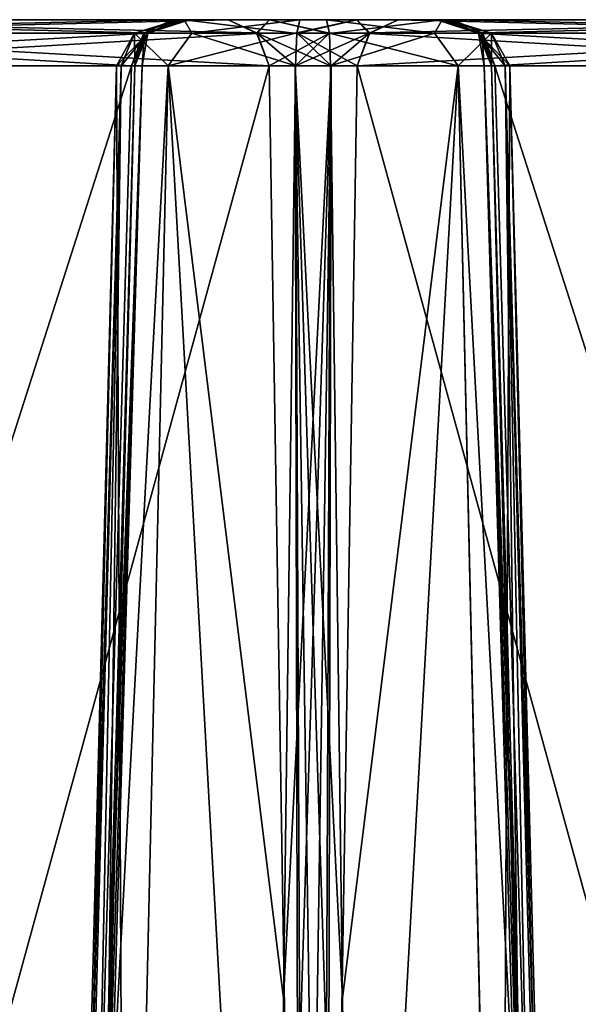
# Model space of a CAD drawing. Header units: inches. Extents: x -9.7 to 9.7, y -2.4 to 4.3.
# Tile 409 of 656: x -5.685 to -5.332, y 0.228 to 0.85. Entities that reach past the tile are written whole.
import ezdxf

# ---------------------------------------------------------------- set-up
doc = ezdxf.new("R2010")
doc.units = ezdxf.units.IN
doc.header["$LTSCALE"] = 101.851852
doc.header["$MEASUREMENT"] = 0
for name, color, linetype in [('4395', 7, 'CONTINUOUS'), ('4396', 7, 'CONTINUOUS'), ('4425', 7, 'CONTINUOUS'), ('4426', 7, 'CONTINUOUS'), ('4427', 7, 'CONTINUOUS'), ('4428', 7, 'CONTINUOUS'), ('4429', 7, 'CONTINUOUS'), ('4430', 7, 'CONTINUOUS'), ('4431', 7, 'CONTINUOUS'), ('4432', 7, 'CONTINUOUS'), ('4433', 7, 'CONTINUOUS'), ('4434', 7, 'CONTINUOUS'), ('4993', 7, 'CONTINUOUS'), ('5017', 7, 'CONTINUOUS'), ('5018', 7, 'CONTINUOUS'), ('5019', 7, 'CONTINUOUS'), ('5020', 7, 'CONTINUOUS'), ('5021', 7, 'CONTINUOUS'), ('5022', 7, 'CONTINUOUS'), ('5023', 7, 'CONTINUOUS'), ('5024', 7, 'CONTINUOUS'), ('5025', 7, 'CONTINUOUS'), ('5026', 7, 'CONTINUOUS'), ('5030', 7, 'CONTINUOUS'), ('5031', 7, 'CONTINUOUS'), ('5032', 7, 'CONTINUOUS'), ('5033', 7, 'CONTINUOUS'), ('5034', 7, 'CONTINUOUS'), ('5035', 7, 'CONTINUOUS'), ('5036', 7, 'CONTINUOUS'), ('5037', 7, 'CONTINUOUS'), ('5038', 7, 'CONTINUOUS'), ('5039', 7, 'CONTINUOUS'), ('5040', 7, 'CONTINUOUS'), ('5041', 7, 'CONTINUOUS'), ('5042', 7, 'CONTINUOUS'), ('5043', 7, 'CONTINUOUS'), ('5044', 7, 'CONTINUOUS'), ('5045', 7, 'CONTINUOUS'), ('5046', 7, 'CONTINUOUS'), ('5047', 7, 'CONTINUOUS')]:
    doc.layers.add(name, color=color, linetype=linetype)

msp = doc.modelspace()

# ---------------------------------------------------------------- linework, layer by layer
at = {"layer": '4395', "linetype": 'CONTINUOUS'}
for points in [[(-5.89284, 0.84118, -2.56238), (-5.91124, 0.85, -2.55176), (-5.53588, 0.8418, -1.94285), (-5.89284, 0.84118, -2.56238)], [(-5.53588, 0.8418, -1.94285), (-5.91124, 0.85, -2.55176), (-5.55374, 0.85, -1.93254), (-5.53588, 0.8418, -1.94285)], [(-5.52776, 0.82079, -1.94753), (-5.89284, 0.84118, -2.56238), (-5.53588, 0.8418, -1.94285), (-5.52776, 0.82079, -1.94753)], [(-5.88527, 0.82079, -2.56675), (-5.89284, 0.84118, -2.56238), (-5.52776, 0.82079, -1.94753), (-5.88527, 0.82079, -2.56675)]]:
    msp.add_3dface(points, dxfattribs=at)
at = {"layer": '4396', "linetype": 'CONTINUOUS'}
for points in [[(-5.85102, -0.355, -2.569), (-5.88527, 0.82079, -2.56675), (-5.50869, -0.355, -1.97607), (-5.85102, -0.355, -2.569)], [(-5.88527, 0.82079, -2.56675), (-5.52776, 0.82079, -1.94753), (-5.50869, -0.355, -1.97607), (-5.88527, 0.82079, -2.56675)]]:
    msp.add_3dface(points, dxfattribs=at)
at = {"layer": '4425', "linetype": 'CONTINUOUS'}
for points in [[(-5.39339, 0.8418, 1.69799), (-5.05374, 0.85, 1.06846), (-5.41124, 0.85, 1.68768), (-5.39339, 0.8418, 1.69799)], [(-5.03533, 0.84118, 1.07909), (-5.05374, 0.85, 1.06846), (-5.39339, 0.8418, 1.69799), (-5.03533, 0.84118, 1.07909)], [(-5.38527, 0.82079, 1.70268), (-5.03533, 0.84118, 1.07909), (-5.39339, 0.8418, 1.69799), (-5.38527, 0.82079, 1.70268)], [(-5.02776, 0.82079, 1.08346), (-5.03533, 0.84118, 1.07909), (-5.38527, 0.82079, 1.70268), (-5.02776, 0.82079, 1.08346)]]:
    msp.add_3dface(points, dxfattribs=at)
at = {"layer": '4426', "linetype": 'CONTINUOUS'}
for points in [[(-5.35102, -0.355, 1.70493), (-5.02776, 0.82079, 1.08346), (-5.38527, 0.82079, 1.70268), (-5.35102, -0.355, 1.70493)], [(-5.35102, -0.355, 1.70493), (-5.00869, -0.355, 1.112), (-5.02776, 0.82079, 1.08346), (-5.35102, -0.355, 1.70493)]]:
    msp.add_3dface(points, dxfattribs=at)
at = {"layer": '4427', "linetype": 'CONTINUOUS'}
for points in [[(-5.35753, -0.3552, 1.72568), (-5.35102, -0.355, 1.70493), (-5.39192, 0.82088, 1.72544), (-5.35753, -0.3552, 1.72568)], [(-5.35102, -0.355, 1.70493), (-5.38527, 0.82079, 1.70268), (-5.39192, 0.82088, 1.72544), (-5.35102, -0.355, 1.70493)], [(-5.38732, 0.82079, 1.7487), (-5.35753, -0.3552, 1.72568), (-5.39192, 0.82088, 1.72544), (-5.38732, 0.82079, 1.7487)], [(-5.35753, -0.3552, 1.72568), (-5.38732, 0.82079, 1.7487), (-5.37085, 0.2322, 1.74793), (-5.35753, -0.3552, 1.72568)], [(-5.35461, -0.355, 1.74724), (-5.35753, -0.3552, 1.72568), (-5.37085, 0.2322, 1.74793), (-5.35461, -0.355, 1.74724)]]:
    msp.add_3dface(points, dxfattribs=at)
at = {"layer": '4428', "linetype": 'CONTINUOUS'}
for points in [[(-5.39339, 0.8418, 1.69799), (-5.41124, 0.85, 1.68768), (-5.42186, 0.85, 1.7241), (-5.39339, 0.8418, 1.69799)], [(-5.39525, 0.84118, 1.75238), (-5.39339, 0.8418, 1.69799), (-5.42186, 0.85, 1.7241), (-5.39525, 0.84118, 1.75238)], [(-5.41453, 0.85, 1.76132), (-5.39525, 0.84118, 1.75238), (-5.42186, 0.85, 1.7241), (-5.41453, 0.85, 1.76132)], [(-5.38732, 0.82079, 1.7487), (-5.39339, 0.8418, 1.69799), (-5.39525, 0.84118, 1.75238), (-5.38732, 0.82079, 1.7487)], [(-5.38527, 0.82079, 1.70268), (-5.39339, 0.8418, 1.69799), (-5.39192, 0.82088, 1.72544), (-5.38527, 0.82079, 1.70268)], [(-5.39339, 0.8418, 1.69799), (-5.38732, 0.82079, 1.7487), (-5.39192, 0.82088, 1.72544), (-5.39339, 0.8418, 1.69799)]]:
    msp.add_3dface(points, dxfattribs=at)
at = {"layer": '4429', "linetype": 'CONTINUOUS'}
for points in [[(-5.49161, 0.85, 1.89482), (-5.42339, 0.84149, 1.88695), (-5.41844, 0.85, 1.84807), (-5.49161, 0.85, 1.89482)], [(-5.42339, 0.84149, 1.88695), (-5.49161, 0.85, 1.89482), (-5.48974, 0.8415, 1.91566), (-5.42339, 0.84149, 1.88695)], [(-5.42339, 0.84149, 1.88695), (-5.38724, 0.84149, 1.82433), (-5.41844, 0.85, 1.84807), (-5.42339, 0.84149, 1.88695)], [(-5.39525, 0.84118, 1.75238), (-5.41453, 0.85, 1.76132), (-5.41844, 0.85, 1.84807), (-5.39525, 0.84118, 1.75238)], [(-5.38724, 0.84149, 1.82433), (-5.39525, 0.84118, 1.75238), (-5.41844, 0.85, 1.84807), (-5.38724, 0.84149, 1.82433)], [(-5.48893, 0.82079, 1.92469), (-5.40834, 0.82079, 1.8848), (-5.48974, 0.8415, 1.91566), (-5.48893, 0.82079, 1.92469)], [(-5.48974, 0.8415, 1.91566), (-5.40834, 0.82079, 1.8848), (-5.42339, 0.84149, 1.88695), (-5.48974, 0.8415, 1.91566)], [(-5.42339, 0.84149, 1.88695), (-5.40834, 0.82079, 1.8848), (-5.38724, 0.84149, 1.82433), (-5.42339, 0.84149, 1.88695)], [(-5.40834, 0.82079, 1.8848), (-5.37579, 0.82079, 1.80097), (-5.38724, 0.84149, 1.82433), (-5.40834, 0.82079, 1.8848)], [(-5.38732, 0.82079, 1.7487), (-5.39525, 0.84118, 1.75238), (-5.38724, 0.84149, 1.82433), (-5.38732, 0.82079, 1.7487)], [(-5.37871, 0.82079, 1.77421), (-5.38732, 0.82079, 1.7487), (-5.38724, 0.84149, 1.82433), (-5.37871, 0.82079, 1.77421)], [(-5.37579, 0.82079, 1.80097), (-5.37871, 0.82079, 1.77421), (-5.38724, 0.84149, 1.82433), (-5.37579, 0.82079, 1.80097)]]:
    msp.add_3dface(points, dxfattribs=at)
at = {"layer": '4430', "linetype": 'CONTINUOUS'}
for points in [[(-5.40834, 0.82079, 1.8848), (-5.48893, 0.82079, 1.92469), (-5.48136, 0.2322, 1.93935), (-5.40834, 0.82079, 1.8848)], [(-5.47384, -0.355, 1.95375), (-5.40834, 0.82079, 1.8848), (-5.48136, 0.2322, 1.93935), (-5.47384, -0.355, 1.95375)], [(-5.47384, -0.355, 1.95375), (-5.38153, -0.355, 1.90093), (-5.40834, 0.82079, 1.8848), (-5.47384, -0.355, 1.95375)], [(-5.38153, -0.355, 1.90093), (-5.345, -0.355, 1.80097), (-5.40834, 0.82079, 1.8848), (-5.38153, -0.355, 1.90093)], [(-5.345, -0.355, 1.80097), (-5.37579, 0.82079, 1.80097), (-5.40834, 0.82079, 1.8848), (-5.345, -0.355, 1.80097)], [(-5.37085, 0.2322, 1.74793), (-5.38732, 0.82079, 1.7487), (-5.37871, 0.82079, 1.77421), (-5.37085, 0.2322, 1.74793)], [(-5.34742, -0.355, 1.77369), (-5.35461, -0.355, 1.74724), (-5.37871, 0.82079, 1.77421), (-5.34742, -0.355, 1.77369)], [(-5.35461, -0.355, 1.74724), (-5.37085, 0.2322, 1.74793), (-5.37871, 0.82079, 1.77421), (-5.35461, -0.355, 1.74724)], [(-5.34742, -0.355, 1.77369), (-5.37871, 0.82079, 1.77421), (-5.37579, 0.82079, 1.80097), (-5.34742, -0.355, 1.77369)], [(-5.345, -0.355, 1.80097), (-5.34742, -0.355, 1.77369), (-5.37579, 0.82079, 1.80097), (-5.345, -0.355, 1.80097)]]:
    msp.add_3dface(points, dxfattribs=at)
at = {"layer": '4431', "linetype": 'CONTINUOUS'}
for points in [[(-5.52776, 0.82079, 1.94948), (-5.50869, -0.355, 1.97802), (-5.51138, 0.82088, 1.93234), (-5.52776, 0.82079, 1.94948)], [(-5.49397, -0.3552, 1.96201), (-5.47384, -0.355, 1.95375), (-5.51138, 0.82088, 1.93234), (-5.49397, -0.3552, 1.96201)], [(-5.47384, -0.355, 1.95375), (-5.48136, 0.2322, 1.93935), (-5.51138, 0.82088, 1.93234), (-5.47384, -0.355, 1.95375)], [(-5.50869, -0.355, 1.97802), (-5.49397, -0.3552, 1.96201), (-5.51138, 0.82088, 1.93234), (-5.50869, -0.355, 1.97802)], [(-5.48136, 0.2322, 1.93935), (-5.48893, 0.82079, 1.92469), (-5.51138, 0.82088, 1.93234), (-5.48136, 0.2322, 1.93935)]]:
    msp.add_3dface(points, dxfattribs=at)
at = {"layer": '4432', "linetype": 'CONTINUOUS'}
for points in [[(-5.55374, 0.85, 1.93449), (-5.53533, 0.84118, 1.94511), (-5.5275, 0.85, 1.90708), (-5.55374, 0.85, 1.93449)], [(-5.53533, 0.84118, 1.94511), (-5.48974, 0.8415, 1.91566), (-5.5275, 0.85, 1.90708), (-5.53533, 0.84118, 1.94511)], [(-5.48974, 0.8415, 1.91566), (-5.49161, 0.85, 1.89482), (-5.5275, 0.85, 1.90708), (-5.48974, 0.8415, 1.91566)], [(-5.52776, 0.82079, 1.94948), (-5.48974, 0.8415, 1.91566), (-5.53533, 0.84118, 1.94511), (-5.52776, 0.82079, 1.94948)], [(-5.48974, 0.8415, 1.91566), (-5.52776, 0.82079, 1.94948), (-5.51138, 0.82088, 1.93234), (-5.48974, 0.8415, 1.91566)], [(-5.48893, 0.82079, 1.92469), (-5.48974, 0.8415, 1.91566), (-5.51138, 0.82088, 1.93234), (-5.48893, 0.82079, 1.92469)]]:
    msp.add_3dface(points, dxfattribs=at)
at = {"layer": '4433', "linetype": 'CONTINUOUS'}
for points in [[(-5.89339, 0.8418, 2.56401), (-5.55374, 0.85, 1.93449), (-5.91124, 0.85, 2.55371), (-5.89339, 0.8418, 2.56401)], [(-5.53533, 0.84118, 1.94511), (-5.55374, 0.85, 1.93449), (-5.89339, 0.8418, 2.56401), (-5.53533, 0.84118, 1.94511)], [(-5.88527, 0.82079, 2.5687), (-5.53533, 0.84118, 1.94511), (-5.89339, 0.8418, 2.56401), (-5.88527, 0.82079, 2.5687)], [(-5.52776, 0.82079, 1.94948), (-5.53533, 0.84118, 1.94511), (-5.88527, 0.82079, 2.5687), (-5.52776, 0.82079, 1.94948)]]:
    msp.add_3dface(points, dxfattribs=at)
at = {"layer": '4434', "linetype": 'CONTINUOUS'}
for points in [[(-5.85102, -0.355, 2.57095), (-5.52776, 0.82079, 1.94948), (-5.88527, 0.82079, 2.5687), (-5.85102, -0.355, 2.57095)], [(-5.85102, -0.355, 2.57095), (-5.50869, -0.355, 1.97802), (-5.52776, 0.82079, 1.94948), (-5.85102, -0.355, 2.57095)]]:
    msp.add_3dface(points, dxfattribs=at)
at = {"layer": '4993', "linetype": 'CONTINUOUS'}
for points in [[(-5.55374, 0.85, -1.93254), (-5.91124, 0.85, -2.55176), (-5.94626, 0.85, -2.53154), (-5.55374, 0.85, -1.93254)], [(-5.55374, 0.85, -1.93254), (-5.94626, 0.85, -2.53154), (-5.58876, 0.85, -1.91232), (-5.55374, 0.85, -1.93254)], [(-5.91124, 0.85, 2.55371), (-5.55374, 0.85, 1.93449), (-5.94626, 0.85, 2.53348), (-5.91124, 0.85, 2.55371)], [(-5.94626, 0.85, 2.53348), (-5.55374, 0.85, 1.93449), (-5.58876, 0.85, 1.91427), (-5.94626, 0.85, 2.53348)], [(-5.55374, 0.85, -1.93254), (-5.58876, 0.85, -1.91232), (-5.52751, 0.85, -1.90514), (-5.55374, 0.85, -1.93254)], [(-5.5275, 0.85, 1.90708), (-5.49161, 0.85, 1.89482), (-5.58876, 0.85, 1.91427), (-5.5275, 0.85, 1.90708)], [(-5.58876, 0.85, 1.91427), (-5.49161, 0.85, 1.89482), (-5.57814, 0.85, 1.87785), (-5.58876, 0.85, 1.91427)], [(-5.55374, 0.85, 1.93449), (-5.5275, 0.85, 1.90708), (-5.58876, 0.85, 1.91427), (-5.55374, 0.85, 1.93449)], [(-5.58876, 0.85, -1.91232), (-5.57814, 0.85, -1.8759), (-5.52751, 0.85, -1.90514), (-5.58876, 0.85, -1.91232)], [(-5.41844, 0.85, 1.84807), (-5.41453, 0.85, 1.76132), (-5.58547, 0.85, 1.84063), (-5.41844, 0.85, 1.84807)], [(-5.58547, 0.85, 1.84063), (-5.41453, 0.85, 1.76132), (-5.58156, 0.85, 1.75388), (-5.58547, 0.85, 1.84063)], [(-5.57814, 0.85, 1.87785), (-5.41844, 0.85, 1.84807), (-5.58547, 0.85, 1.84063), (-5.57814, 0.85, 1.87785)], [(-5.58547, 0.85, -1.83868), (-5.58156, 0.85, -1.75194), (-5.41453, 0.85, -1.75937), (-5.58547, 0.85, -1.83868)], [(-5.57814, 0.85, -1.8759), (-5.58547, 0.85, -1.83868), (-5.41844, 0.85, -1.84611), (-5.57814, 0.85, -1.8759)], [(-5.41844, 0.85, -1.84611), (-5.58547, 0.85, -1.83868), (-5.41453, 0.85, -1.75937), (-5.41844, 0.85, -1.84611)], [(-5.41453, 0.85, 1.76132), (-5.42186, 0.85, 1.7241), (-5.58156, 0.85, 1.75388), (-5.41453, 0.85, 1.76132)], [(-5.58156, 0.85, 1.75388), (-5.42186, 0.85, 1.7241), (-5.50839, 0.85, 1.70713), (-5.58156, 0.85, 1.75388)], [(-5.58156, 0.85, -1.75194), (-5.50839, 0.85, -1.70518), (-5.42186, 0.85, -1.72215), (-5.58156, 0.85, -1.75194)], [(-5.41453, 0.85, -1.75937), (-5.58156, 0.85, -1.75194), (-5.42186, 0.85, -1.72215), (-5.41453, 0.85, -1.75937)], [(-5.49161, 0.85, 1.89482), (-5.41844, 0.85, 1.84807), (-5.57814, 0.85, 1.87785), (-5.49161, 0.85, 1.89482)], [(-5.52751, 0.85, -1.90514), (-5.57814, 0.85, -1.8759), (-5.49161, 0.85, -1.89287), (-5.52751, 0.85, -1.90514)], [(-5.49161, 0.85, -1.89287), (-5.57814, 0.85, -1.8759), (-5.41844, 0.85, -1.84611), (-5.49161, 0.85, -1.89287)], [(-5.42186, 0.85, 1.7241), (-5.41124, 0.85, 1.68768), (-5.50839, 0.85, 1.70713), (-5.42186, 0.85, 1.7241)], [(-5.50839, 0.85, 1.70713), (-5.41124, 0.85, 1.68768), (-5.4725, 0.85, 1.69486), (-5.50839, 0.85, 1.70713)], [(-5.50839, 0.85, -1.70518), (-5.47249, 0.85, -1.69291), (-5.42186, 0.85, -1.72215), (-5.50839, 0.85, -1.70518)], [(-5.4725, 0.85, 1.69486), (-5.41124, 0.85, 1.68768), (-5.44626, 0.85, 1.66746), (-5.4725, 0.85, 1.69486)], [(-5.47249, 0.85, -1.69291), (-5.44626, 0.85, -1.66551), (-5.41124, 0.85, -1.68573), (-5.47249, 0.85, -1.69291)], [(-5.42186, 0.85, -1.72215), (-5.47249, 0.85, -1.69291), (-5.41124, 0.85, -1.68573), (-5.42186, 0.85, -1.72215)], [(-5.41124, 0.85, 1.68768), (-5.05374, 0.85, 1.06846), (-5.44626, 0.85, 1.66746), (-5.41124, 0.85, 1.68768)], [(-5.44626, 0.85, 1.66746), (-5.05374, 0.85, 1.06846), (-5.08876, 0.85, 1.04824), (-5.44626, 0.85, 1.66746)], [(-5.44626, 0.85, -1.66551), (-5.08876, 0.85, -1.04629), (-5.05374, 0.85, -1.06652), (-5.44626, 0.85, -1.66551)], [(-5.41124, 0.85, -1.68573), (-5.44626, 0.85, -1.66551), (-5.05374, 0.85, -1.06652), (-5.41124, 0.85, -1.68573)]]:
    msp.add_3dface(points, dxfattribs=at)
at = {"layer": '5017', "linetype": 'CONTINUOUS'}
for points in [[(-5.14898, -0.355, 1.031), (-5.49131, -0.355, 1.62393), (-5.47224, 0.82079, 1.65247), (-5.14898, -0.355, 1.031)], [(-5.11473, 0.82079, 1.03325), (-5.14898, -0.355, 1.031), (-5.47224, 0.82079, 1.65247), (-5.11473, 0.82079, 1.03325)]]:
    msp.add_3dface(points, dxfattribs=at)
at = {"layer": '5018', "linetype": 'CONTINUOUS'}
for points in [[(-5.44626, 0.85, 1.66746), (-5.10661, 0.8418, 1.03794), (-5.46467, 0.84118, 1.65683), (-5.44626, 0.85, 1.66746)], [(-5.44626, 0.85, 1.66746), (-5.08876, 0.85, 1.04824), (-5.10661, 0.8418, 1.03794), (-5.44626, 0.85, 1.66746)], [(-5.11473, 0.82079, 1.03325), (-5.47224, 0.82079, 1.65247), (-5.46467, 0.84118, 1.65683), (-5.11473, 0.82079, 1.03325)], [(-5.10661, 0.8418, 1.03794), (-5.11473, 0.82079, 1.03325), (-5.46467, 0.84118, 1.65683), (-5.10661, 0.8418, 1.03794)]]:
    msp.add_3dface(points, dxfattribs=at)
at = {"layer": '5019', "linetype": 'CONTINUOUS'}
for points in [[(-5.50839, 0.85, 1.70713), (-5.4725, 0.85, 1.69486), (-5.51023, 0.8418, 1.6866), (-5.50839, 0.85, 1.70713)], [(-5.4725, 0.85, 1.69486), (-5.46467, 0.84118, 1.65683), (-5.51023, 0.8418, 1.6866), (-5.4725, 0.85, 1.69486)], [(-5.4725, 0.85, 1.69486), (-5.44626, 0.85, 1.66746), (-5.46467, 0.84118, 1.65683), (-5.4725, 0.85, 1.69486)], [(-5.51107, 0.82079, 1.67726), (-5.51023, 0.8418, 1.6866), (-5.48862, 0.82088, 1.66961), (-5.51107, 0.82079, 1.67726)], [(-5.46467, 0.84118, 1.65683), (-5.47224, 0.82079, 1.65247), (-5.51023, 0.8418, 1.6866), (-5.46467, 0.84118, 1.65683)], [(-5.51023, 0.8418, 1.6866), (-5.47224, 0.82079, 1.65247), (-5.48862, 0.82088, 1.66961), (-5.51023, 0.8418, 1.6866)]]:
    msp.add_3dface(points, dxfattribs=at)
at = {"layer": '5020', "linetype": 'CONTINUOUS'}
for points in [[(-5.50603, -0.3552, 1.63994), (-5.52616, -0.355, 1.6482), (-5.48862, 0.82088, 1.66961), (-5.50603, -0.3552, 1.63994)], [(-5.48862, 0.82088, 1.66961), (-5.52616, -0.355, 1.6482), (-5.51864, 0.2322, 1.6626), (-5.48862, 0.82088, 1.66961)], [(-5.51107, 0.82079, 1.67726), (-5.48862, 0.82088, 1.66961), (-5.51864, 0.2322, 1.6626), (-5.51107, 0.82079, 1.67726)], [(-5.49131, -0.355, 1.62393), (-5.50603, -0.3552, 1.63994), (-5.48862, 0.82088, 1.66961), (-5.49131, -0.355, 1.62393)], [(-5.47224, 0.82079, 1.65247), (-5.49131, -0.355, 1.62393), (-5.48862, 0.82088, 1.66961), (-5.47224, 0.82079, 1.65247)]]:
    msp.add_3dface(points, dxfattribs=at)
at = {"layer": '5021', "linetype": 'CONTINUOUS'}
for points in [[(-5.61847, -0.355, 1.70102), (-5.655, -0.355, 1.80097), (-5.59166, 0.82079, 1.71715), (-5.61847, -0.355, 1.70102)], [(-5.655, -0.355, 1.80097), (-5.65258, -0.355, 1.82825), (-5.62421, 0.82079, 1.80097), (-5.655, -0.355, 1.80097)], [(-5.655, -0.355, 1.80097), (-5.62421, 0.82079, 1.80097), (-5.59166, 0.82079, 1.71715), (-5.655, -0.355, 1.80097)], [(-5.65258, -0.355, 1.82825), (-5.64539, -0.355, 1.85471), (-5.62129, 0.82079, 1.82774), (-5.65258, -0.355, 1.82825)], [(-5.62421, 0.82079, 1.80097), (-5.65258, -0.355, 1.82825), (-5.62129, 0.82079, 1.82774), (-5.62421, 0.82079, 1.80097)], [(-5.62129, 0.82079, 1.82774), (-5.64539, -0.355, 1.85471), (-5.62915, 0.2322, 1.85402), (-5.62129, 0.82079, 1.82774)], [(-5.61268, 0.82079, 1.85325), (-5.62129, 0.82079, 1.82774), (-5.62915, 0.2322, 1.85402), (-5.61268, 0.82079, 1.85325)], [(-5.52616, -0.355, 1.6482), (-5.61847, -0.355, 1.70102), (-5.59166, 0.82079, 1.71715), (-5.52616, -0.355, 1.6482)], [(-5.51864, 0.2322, 1.6626), (-5.52616, -0.355, 1.6482), (-5.59166, 0.82079, 1.71715), (-5.51864, 0.2322, 1.6626)], [(-5.51107, 0.82079, 1.67726), (-5.51864, 0.2322, 1.6626), (-5.59166, 0.82079, 1.71715), (-5.51107, 0.82079, 1.67726)]]:
    msp.add_3dface(points, dxfattribs=at)
at = {"layer": '5022', "linetype": 'CONTINUOUS'}
for points in [[(-5.58156, 0.85, 1.75388), (-5.57661, 0.84149, 1.715), (-5.61276, 0.84149, 1.77761), (-5.58156, 0.85, 1.75388)], [(-5.58156, 0.85, 1.75388), (-5.61276, 0.84149, 1.77761), (-5.60447, 0.84148, 1.84944), (-5.58156, 0.85, 1.75388)], [(-5.58547, 0.85, 1.84063), (-5.58156, 0.85, 1.75388), (-5.60447, 0.84148, 1.84944), (-5.58547, 0.85, 1.84063)], [(-5.58156, 0.85, 1.75388), (-5.50839, 0.85, 1.70713), (-5.57661, 0.84149, 1.715), (-5.58156, 0.85, 1.75388)], [(-5.50839, 0.85, 1.70713), (-5.51023, 0.8418, 1.6866), (-5.57661, 0.84149, 1.715), (-5.50839, 0.85, 1.70713)], [(-5.62421, 0.82079, 1.80097), (-5.62129, 0.82079, 1.82774), (-5.61276, 0.84149, 1.77761), (-5.62421, 0.82079, 1.80097)], [(-5.59166, 0.82079, 1.71715), (-5.62421, 0.82079, 1.80097), (-5.61276, 0.84149, 1.77761), (-5.59166, 0.82079, 1.71715)], [(-5.62129, 0.82079, 1.82774), (-5.61268, 0.82079, 1.85325), (-5.61276, 0.84149, 1.77761), (-5.62129, 0.82079, 1.82774)], [(-5.61276, 0.84149, 1.77761), (-5.61268, 0.82079, 1.85325), (-5.60447, 0.84148, 1.84944), (-5.61276, 0.84149, 1.77761)], [(-5.57661, 0.84149, 1.715), (-5.59166, 0.82079, 1.71715), (-5.61276, 0.84149, 1.77761), (-5.57661, 0.84149, 1.715)], [(-5.51023, 0.8418, 1.6866), (-5.51107, 0.82079, 1.67726), (-5.59166, 0.82079, 1.71715), (-5.51023, 0.8418, 1.6866)], [(-5.51023, 0.8418, 1.6866), (-5.59166, 0.82079, 1.71715), (-5.57661, 0.84149, 1.715), (-5.51023, 0.8418, 1.6866)]]:
    msp.add_3dface(points, dxfattribs=at)
at = {"layer": '5023', "linetype": 'CONTINUOUS'}
for points in [[(-5.58876, 0.85, 1.91427), (-5.57814, 0.85, 1.87785), (-5.60661, 0.8418, 1.90396), (-5.58876, 0.85, 1.91427)], [(-5.57814, 0.85, 1.87785), (-5.60447, 0.84148, 1.84944), (-5.60661, 0.8418, 1.90396), (-5.57814, 0.85, 1.87785)], [(-5.57814, 0.85, 1.87785), (-5.58547, 0.85, 1.84063), (-5.60447, 0.84148, 1.84944), (-5.57814, 0.85, 1.87785)], [(-5.61473, 0.82079, 1.89927), (-5.60661, 0.8418, 1.90396), (-5.60808, 0.82088, 1.87651), (-5.61473, 0.82079, 1.89927)], [(-5.60447, 0.84148, 1.84944), (-5.61268, 0.82079, 1.85325), (-5.60661, 0.8418, 1.90396), (-5.60447, 0.84148, 1.84944)], [(-5.60661, 0.8418, 1.90396), (-5.61268, 0.82079, 1.85325), (-5.60808, 0.82088, 1.87651), (-5.60661, 0.8418, 1.90396)]]:
    msp.add_3dface(points, dxfattribs=at)
at = {"layer": '5024', "linetype": 'CONTINUOUS'}
for points in [[(-5.64247, -0.3552, 1.87627), (-5.64898, -0.355, 1.89702), (-5.60808, 0.82088, 1.87651), (-5.64247, -0.3552, 1.87627)], [(-5.64898, -0.355, 1.89702), (-5.61473, 0.82079, 1.89927), (-5.60808, 0.82088, 1.87651), (-5.64898, -0.355, 1.89702)], [(-5.61268, 0.82079, 1.85325), (-5.64247, -0.3552, 1.87627), (-5.60808, 0.82088, 1.87651), (-5.61268, 0.82079, 1.85325)], [(-5.64247, -0.3552, 1.87627), (-5.61268, 0.82079, 1.85325), (-5.62915, 0.2322, 1.85402), (-5.64247, -0.3552, 1.87627)], [(-5.64539, -0.355, 1.85471), (-5.64247, -0.3552, 1.87627), (-5.62915, 0.2322, 1.85402), (-5.64539, -0.355, 1.85471)]]:
    msp.add_3dface(points, dxfattribs=at)
at = {"layer": '5025', "linetype": 'CONTINUOUS'}
for points in [[(-5.99131, -0.355, 2.48995), (-5.97224, 0.82079, 2.51849), (-5.64898, -0.355, 1.89702), (-5.99131, -0.355, 2.48995)], [(-5.64898, -0.355, 1.89702), (-5.97224, 0.82079, 2.51849), (-5.61473, 0.82079, 1.89927), (-5.64898, -0.355, 1.89702)]]:
    msp.add_3dface(points, dxfattribs=at)
at = {"layer": '5026', "linetype": 'CONTINUOUS'}
for points in [[(-5.96467, 0.84118, 2.52286), (-5.94626, 0.85, 2.53348), (-5.60661, 0.8418, 1.90396), (-5.96467, 0.84118, 2.52286)], [(-5.94626, 0.85, 2.53348), (-5.58876, 0.85, 1.91427), (-5.60661, 0.8418, 1.90396), (-5.94626, 0.85, 2.53348)], [(-5.97224, 0.82079, 2.51849), (-5.96467, 0.84118, 2.52286), (-5.61473, 0.82079, 1.89927), (-5.97224, 0.82079, 2.51849)], [(-5.96467, 0.84118, 2.52286), (-5.60661, 0.8418, 1.90396), (-5.61473, 0.82079, 1.89927), (-5.96467, 0.84118, 2.52286)]]:
    msp.add_3dface(points, dxfattribs=at)
at = {"layer": '5030', "linetype": 'CONTINUOUS'}
for points in [[(-5.49131, -0.355, -1.62198), (-5.14898, -0.355, -1.02905), (-5.11473, 0.82079, -1.0313), (-5.49131, -0.355, -1.62198)], [(-5.49131, -0.355, -1.62198), (-5.11473, 0.82079, -1.0313), (-5.47224, 0.82079, -1.65052), (-5.49131, -0.355, -1.62198)]]:
    msp.add_3dface(points, dxfattribs=at)
at = {"layer": '5031', "linetype": 'CONTINUOUS'}
for points in [[(-5.08876, 0.85, -1.04629), (-5.44626, 0.85, -1.66551), (-5.46412, 0.8418, -1.6552), (-5.08876, 0.85, -1.04629)], [(-5.10716, 0.84118, -1.03567), (-5.08876, 0.85, -1.04629), (-5.46412, 0.8418, -1.6552), (-5.10716, 0.84118, -1.03567)], [(-5.47224, 0.82079, -1.65052), (-5.10716, 0.84118, -1.03567), (-5.46412, 0.8418, -1.6552), (-5.47224, 0.82079, -1.65052)], [(-5.11473, 0.82079, -1.0313), (-5.10716, 0.84118, -1.03567), (-5.47224, 0.82079, -1.65052), (-5.11473, 0.82079, -1.0313)]]:
    msp.add_3dface(points, dxfattribs=at)
at = {"layer": '5032', "linetype": 'CONTINUOUS'}
for points in [[(-5.47249, 0.85, -1.69291), (-5.50839, 0.85, -1.70518), (-5.51029, 0.84118, -1.68401), (-5.47249, 0.85, -1.69291)], [(-5.46412, 0.8418, -1.6552), (-5.47249, 0.85, -1.69291), (-5.51029, 0.84118, -1.68401), (-5.46412, 0.8418, -1.6552)], [(-5.44626, 0.85, -1.66551), (-5.47249, 0.85, -1.69291), (-5.46412, 0.8418, -1.6552), (-5.44626, 0.85, -1.66551)], [(-5.51107, 0.82079, -1.67531), (-5.46412, 0.8418, -1.6552), (-5.51029, 0.84118, -1.68401), (-5.51107, 0.82079, -1.67531)], [(-5.46412, 0.8418, -1.6552), (-5.51107, 0.82079, -1.67531), (-5.48862, 0.82088, -1.66766), (-5.46412, 0.8418, -1.6552)], [(-5.47224, 0.82079, -1.65052), (-5.46412, 0.8418, -1.6552), (-5.48862, 0.82088, -1.66766), (-5.47224, 0.82079, -1.65052)]]:
    msp.add_3dface(points, dxfattribs=at)
at = {"layer": '5033', "linetype": 'CONTINUOUS'}
for points in [[(-5.50603, -0.3552, -1.63799), (-5.51107, 0.82079, -1.67531), (-5.51864, 0.2322, -1.66065), (-5.50603, -0.3552, -1.63799)], [(-5.51107, 0.82079, -1.67531), (-5.50603, -0.3552, -1.63799), (-5.48862, 0.82088, -1.66766), (-5.51107, 0.82079, -1.67531)], [(-5.50603, -0.3552, -1.63799), (-5.49131, -0.355, -1.62198), (-5.48862, 0.82088, -1.66766), (-5.50603, -0.3552, -1.63799)], [(-5.49131, -0.355, -1.62198), (-5.47224, 0.82079, -1.65052), (-5.48862, 0.82088, -1.66766), (-5.49131, -0.355, -1.62198)], [(-5.52616, -0.355, -1.64625), (-5.50603, -0.3552, -1.63799), (-5.51864, 0.2322, -1.66065), (-5.52616, -0.355, -1.64625)]]:
    msp.add_3dface(points, dxfattribs=at)
at = {"layer": '5034', "linetype": 'CONTINUOUS'}
for points in [[(-5.65258, -0.355, -1.82631), (-5.655, -0.355, -1.79903), (-5.62129, 0.82079, -1.82579), (-5.65258, -0.355, -1.82631)], [(-5.655, -0.355, -1.79903), (-5.61848, -0.355, -1.69908), (-5.62421, 0.82079, -1.79903), (-5.655, -0.355, -1.79903)], [(-5.655, -0.355, -1.79903), (-5.62421, 0.82079, -1.79903), (-5.62129, 0.82079, -1.82579), (-5.655, -0.355, -1.79903)], [(-5.64539, -0.355, -1.85276), (-5.65258, -0.355, -1.82631), (-5.62129, 0.82079, -1.82579), (-5.64539, -0.355, -1.85276)], [(-5.62915, 0.2322, -1.85207), (-5.64539, -0.355, -1.85276), (-5.62129, 0.82079, -1.82579), (-5.62915, 0.2322, -1.85207)], [(-5.61268, 0.82079, -1.8513), (-5.62915, 0.2322, -1.85207), (-5.62129, 0.82079, -1.82579), (-5.61268, 0.82079, -1.8513)], [(-5.62421, 0.82079, -1.79903), (-5.61848, -0.355, -1.69908), (-5.59166, 0.82079, -1.7152), (-5.62421, 0.82079, -1.79903)], [(-5.61848, -0.355, -1.69908), (-5.52616, -0.355, -1.64625), (-5.59166, 0.82079, -1.7152), (-5.61848, -0.355, -1.69908)], [(-5.52616, -0.355, -1.64625), (-5.51864, 0.2322, -1.66065), (-5.59166, 0.82079, -1.7152), (-5.52616, -0.355, -1.64625)], [(-5.51864, 0.2322, -1.66065), (-5.51107, 0.82079, -1.67531), (-5.59166, 0.82079, -1.7152), (-5.51864, 0.2322, -1.66065)]]:
    msp.add_3dface(points, dxfattribs=at)
at = {"layer": '5035', "linetype": 'CONTINUOUS'}
for points in [[(-5.58156, 0.85, -1.75194), (-5.58547, 0.85, -1.83868), (-5.61276, 0.84149, -1.77567), (-5.58156, 0.85, -1.75194)], [(-5.58156, 0.85, -1.75194), (-5.61276, 0.84149, -1.77567), (-5.57661, 0.84149, -1.71305), (-5.58156, 0.85, -1.75194)], [(-5.61276, 0.84149, -1.77567), (-5.58547, 0.85, -1.83868), (-5.60445, 0.8415, -1.84748), (-5.61276, 0.84149, -1.77567)], [(-5.50839, 0.85, -1.70518), (-5.58156, 0.85, -1.75194), (-5.51029, 0.84118, -1.68401), (-5.50839, 0.85, -1.70518)], [(-5.51029, 0.84118, -1.68401), (-5.58156, 0.85, -1.75194), (-5.57661, 0.84149, -1.71305), (-5.51029, 0.84118, -1.68401)], [(-5.62129, 0.82079, -1.82579), (-5.62421, 0.82079, -1.79903), (-5.60445, 0.8415, -1.84748), (-5.62129, 0.82079, -1.82579)], [(-5.60445, 0.8415, -1.84748), (-5.62421, 0.82079, -1.79903), (-5.61276, 0.84149, -1.77567), (-5.60445, 0.8415, -1.84748)], [(-5.62421, 0.82079, -1.79903), (-5.59166, 0.82079, -1.7152), (-5.61276, 0.84149, -1.77567), (-5.62421, 0.82079, -1.79903)], [(-5.61268, 0.82079, -1.8513), (-5.62129, 0.82079, -1.82579), (-5.60445, 0.8415, -1.84748), (-5.61268, 0.82079, -1.8513)], [(-5.61276, 0.84149, -1.77567), (-5.59166, 0.82079, -1.7152), (-5.57661, 0.84149, -1.71305), (-5.61276, 0.84149, -1.77567)], [(-5.59166, 0.82079, -1.7152), (-5.51107, 0.82079, -1.67531), (-5.57661, 0.84149, -1.71305), (-5.59166, 0.82079, -1.7152)], [(-5.51107, 0.82079, -1.67531), (-5.51029, 0.84118, -1.68401), (-5.57661, 0.84149, -1.71305), (-5.51107, 0.82079, -1.67531)]]:
    msp.add_3dface(points, dxfattribs=at)
at = {"layer": '5036', "linetype": 'CONTINUOUS'}
for points in [[(-5.57814, 0.85, -1.8759), (-5.58876, 0.85, -1.91232), (-5.60716, 0.84118, -1.90169), (-5.57814, 0.85, -1.8759)], [(-5.60445, 0.8415, -1.84748), (-5.57814, 0.85, -1.8759), (-5.60716, 0.84118, -1.90169), (-5.60445, 0.8415, -1.84748)], [(-5.58547, 0.85, -1.83868), (-5.57814, 0.85, -1.8759), (-5.60445, 0.8415, -1.84748), (-5.58547, 0.85, -1.83868)], [(-5.61473, 0.82079, -1.89732), (-5.60445, 0.8415, -1.84748), (-5.60716, 0.84118, -1.90169), (-5.61473, 0.82079, -1.89732)], [(-5.60445, 0.8415, -1.84748), (-5.61473, 0.82079, -1.89732), (-5.60808, 0.82088, -1.87456), (-5.60445, 0.8415, -1.84748)], [(-5.61268, 0.82079, -1.8513), (-5.60445, 0.8415, -1.84748), (-5.60808, 0.82088, -1.87456), (-5.61268, 0.82079, -1.8513)]]:
    msp.add_3dface(points, dxfattribs=at)
at = {"layer": '5037', "linetype": 'CONTINUOUS'}
for points in [[(-5.64898, -0.355, -1.89507), (-5.64247, -0.3552, -1.87432), (-5.60808, 0.82088, -1.87456), (-5.64898, -0.355, -1.89507)], [(-5.61473, 0.82079, -1.89732), (-5.64898, -0.355, -1.89507), (-5.60808, 0.82088, -1.87456), (-5.61473, 0.82079, -1.89732)], [(-5.64247, -0.3552, -1.87432), (-5.64539, -0.355, -1.85276), (-5.60808, 0.82088, -1.87456), (-5.64247, -0.3552, -1.87432)], [(-5.64539, -0.355, -1.85276), (-5.62915, 0.2322, -1.85207), (-5.60808, 0.82088, -1.87456), (-5.64539, -0.355, -1.85276)], [(-5.62915, 0.2322, -1.85207), (-5.61268, 0.82079, -1.8513), (-5.60808, 0.82088, -1.87456), (-5.62915, 0.2322, -1.85207)]]:
    msp.add_3dface(points, dxfattribs=at)
at = {"layer": '5038', "linetype": 'CONTINUOUS'}
for points in [[(-5.99131, -0.355, -2.488), (-5.64898, -0.355, -1.89507), (-5.61473, 0.82079, -1.89732), (-5.99131, -0.355, -2.488)], [(-5.97224, 0.82079, -2.51654), (-5.99131, -0.355, -2.488), (-5.61473, 0.82079, -1.89732), (-5.97224, 0.82079, -2.51654)]]:
    msp.add_3dface(points, dxfattribs=at)
at = {"layer": '5039', "linetype": 'CONTINUOUS'}
for points in [[(-5.94626, 0.85, -2.53154), (-5.96412, 0.8418, -2.52123), (-5.58876, 0.85, -1.91232), (-5.94626, 0.85, -2.53154)], [(-5.58876, 0.85, -1.91232), (-5.96412, 0.8418, -2.52123), (-5.60716, 0.84118, -1.90169), (-5.58876, 0.85, -1.91232)], [(-5.96412, 0.8418, -2.52123), (-5.97224, 0.82079, -2.51654), (-5.60716, 0.84118, -1.90169), (-5.96412, 0.8418, -2.52123)], [(-5.97224, 0.82079, -2.51654), (-5.61473, 0.82079, -1.89732), (-5.60716, 0.84118, -1.90169), (-5.97224, 0.82079, -2.51654)]]:
    msp.add_3dface(points, dxfattribs=at)
at = {"layer": '5040', "linetype": 'CONTINUOUS'}
for points in [[(-5.53588, 0.8418, -1.94285), (-5.55374, 0.85, -1.93254), (-5.52751, 0.85, -1.90514), (-5.53588, 0.8418, -1.94285)], [(-5.53588, 0.8418, -1.94285), (-5.52751, 0.85, -1.90514), (-5.48971, 0.84118, -1.91404), (-5.53588, 0.8418, -1.94285)], [(-5.52751, 0.85, -1.90514), (-5.49161, 0.85, -1.89287), (-5.48971, 0.84118, -1.91404), (-5.52751, 0.85, -1.90514)], [(-5.52776, 0.82079, -1.94753), (-5.53588, 0.8418, -1.94285), (-5.51138, 0.82088, -1.93039), (-5.52776, 0.82079, -1.94753)], [(-5.48893, 0.82079, -1.92274), (-5.53588, 0.8418, -1.94285), (-5.48971, 0.84118, -1.91404), (-5.48893, 0.82079, -1.92274)], [(-5.53588, 0.8418, -1.94285), (-5.48893, 0.82079, -1.92274), (-5.51138, 0.82088, -1.93039), (-5.53588, 0.8418, -1.94285)]]:
    msp.add_3dface(points, dxfattribs=at)
at = {"layer": '5041', "linetype": 'CONTINUOUS'}
for points in [[(-5.50869, -0.355, -1.97607), (-5.52776, 0.82079, -1.94753), (-5.51138, 0.82088, -1.93039), (-5.50869, -0.355, -1.97607)], [(-5.49397, -0.3552, -1.96006), (-5.50869, -0.355, -1.97607), (-5.51138, 0.82088, -1.93039), (-5.49397, -0.3552, -1.96006)], [(-5.48893, 0.82079, -1.92274), (-5.49397, -0.3552, -1.96006), (-5.51138, 0.82088, -1.93039), (-5.48893, 0.82079, -1.92274)], [(-5.49397, -0.3552, -1.96006), (-5.48893, 0.82079, -1.92274), (-5.48136, 0.2322, -1.9374), (-5.49397, -0.3552, -1.96006)], [(-5.47384, -0.355, -1.9518), (-5.49397, -0.3552, -1.96006), (-5.48136, 0.2322, -1.9374), (-5.47384, -0.355, -1.9518)]]:
    msp.add_3dface(points, dxfattribs=at)
at = {"layer": '5042', "linetype": 'CONTINUOUS'}
for points in [[(-5.48136, 0.2322, -1.9374), (-5.48893, 0.82079, -1.92274), (-5.40834, 0.82079, -1.88285), (-5.48136, 0.2322, -1.9374)], [(-5.47384, -0.355, -1.9518), (-5.48136, 0.2322, -1.9374), (-5.40834, 0.82079, -1.88285), (-5.47384, -0.355, -1.9518)], [(-5.38152, -0.355, -1.89897), (-5.47384, -0.355, -1.9518), (-5.40834, 0.82079, -1.88285), (-5.38152, -0.355, -1.89897)], [(-5.37579, 0.82079, -1.79903), (-5.38152, -0.355, -1.89897), (-5.40834, 0.82079, -1.88285), (-5.37579, 0.82079, -1.79903)], [(-5.38732, 0.82079, -1.74675), (-5.37085, 0.2322, -1.74598), (-5.37871, 0.82079, -1.77226), (-5.38732, 0.82079, -1.74675)], [(-5.345, -0.355, -1.79903), (-5.38152, -0.355, -1.89897), (-5.37579, 0.82079, -1.79903), (-5.345, -0.355, -1.79903)], [(-5.35461, -0.355, -1.74529), (-5.34742, -0.355, -1.77175), (-5.37871, 0.82079, -1.77226), (-5.35461, -0.355, -1.74529)], [(-5.37085, 0.2322, -1.74598), (-5.35461, -0.355, -1.74529), (-5.37871, 0.82079, -1.77226), (-5.37085, 0.2322, -1.74598)], [(-5.34742, -0.355, -1.77175), (-5.345, -0.355, -1.79903), (-5.37871, 0.82079, -1.77226), (-5.34742, -0.355, -1.77175)], [(-5.345, -0.355, -1.79903), (-5.37579, 0.82079, -1.79903), (-5.37871, 0.82079, -1.77226), (-5.345, -0.355, -1.79903)]]:
    msp.add_3dface(points, dxfattribs=at)
at = {"layer": '5043', "linetype": 'CONTINUOUS'}
for points in [[(-5.49161, 0.85, -1.89287), (-5.41844, 0.85, -1.84611), (-5.48971, 0.84118, -1.91404), (-5.49161, 0.85, -1.89287)], [(-5.48971, 0.84118, -1.91404), (-5.41844, 0.85, -1.84611), (-5.42339, 0.84149, -1.885), (-5.48971, 0.84118, -1.91404)], [(-5.41844, 0.85, -1.84611), (-5.38724, 0.84149, -1.82239), (-5.42339, 0.84149, -1.885), (-5.41844, 0.85, -1.84611)], [(-5.41844, 0.85, -1.84611), (-5.41453, 0.85, -1.75937), (-5.38724, 0.84149, -1.82239), (-5.41844, 0.85, -1.84611)], [(-5.38724, 0.84149, -1.82239), (-5.41453, 0.85, -1.75937), (-5.39555, 0.8415, -1.75057), (-5.38724, 0.84149, -1.82239)], [(-5.48893, 0.82079, -1.92274), (-5.48971, 0.84118, -1.91404), (-5.42339, 0.84149, -1.885), (-5.48893, 0.82079, -1.92274)], [(-5.40834, 0.82079, -1.88285), (-5.48893, 0.82079, -1.92274), (-5.42339, 0.84149, -1.885), (-5.40834, 0.82079, -1.88285)], [(-5.38724, 0.84149, -1.82239), (-5.40834, 0.82079, -1.88285), (-5.42339, 0.84149, -1.885), (-5.38724, 0.84149, -1.82239)], [(-5.37579, 0.82079, -1.79903), (-5.40834, 0.82079, -1.88285), (-5.38724, 0.84149, -1.82239), (-5.37579, 0.82079, -1.79903)], [(-5.37871, 0.82079, -1.77226), (-5.37579, 0.82079, -1.79903), (-5.39555, 0.8415, -1.75057), (-5.37871, 0.82079, -1.77226)], [(-5.39555, 0.8415, -1.75057), (-5.37579, 0.82079, -1.79903), (-5.38724, 0.84149, -1.82239), (-5.39555, 0.8415, -1.75057)], [(-5.38732, 0.82079, -1.74675), (-5.37871, 0.82079, -1.77226), (-5.39555, 0.8415, -1.75057), (-5.38732, 0.82079, -1.74675)]]:
    msp.add_3dface(points, dxfattribs=at)
at = {"layer": '5044', "linetype": 'CONTINUOUS'}
for points in [[(-5.41453, 0.85, -1.75937), (-5.42186, 0.85, -1.72215), (-5.39555, 0.8415, -1.75057), (-5.41453, 0.85, -1.75937)], [(-5.42186, 0.85, -1.72215), (-5.41124, 0.85, -1.68573), (-5.39284, 0.84118, -1.69636), (-5.42186, 0.85, -1.72215)], [(-5.39555, 0.8415, -1.75057), (-5.42186, 0.85, -1.72215), (-5.39284, 0.84118, -1.69636), (-5.39555, 0.8415, -1.75057)], [(-5.38732, 0.82079, -1.74675), (-5.39555, 0.8415, -1.75057), (-5.39192, 0.82088, -1.72349), (-5.38732, 0.82079, -1.74675)], [(-5.38527, 0.82079, -1.70073), (-5.39555, 0.8415, -1.75057), (-5.39284, 0.84118, -1.69636), (-5.38527, 0.82079, -1.70073)], [(-5.39555, 0.8415, -1.75057), (-5.38527, 0.82079, -1.70073), (-5.39192, 0.82088, -1.72349), (-5.39555, 0.8415, -1.75057)]]:
    msp.add_3dface(points, dxfattribs=at)
at = {"layer": '5045', "linetype": 'CONTINUOUS'}
for points in [[(-5.35753, -0.3552, -1.72373), (-5.35461, -0.355, -1.74529), (-5.39192, 0.82088, -1.72349), (-5.35753, -0.3552, -1.72373)], [(-5.35461, -0.355, -1.74529), (-5.37085, 0.2322, -1.74598), (-5.39192, 0.82088, -1.72349), (-5.35461, -0.355, -1.74529)], [(-5.35102, -0.355, -1.70298), (-5.35753, -0.3552, -1.72373), (-5.39192, 0.82088, -1.72349), (-5.35102, -0.355, -1.70298)], [(-5.38527, 0.82079, -1.70073), (-5.35102, -0.355, -1.70298), (-5.39192, 0.82088, -1.72349), (-5.38527, 0.82079, -1.70073)], [(-5.37085, 0.2322, -1.74598), (-5.38732, 0.82079, -1.74675), (-5.39192, 0.82088, -1.72349), (-5.37085, 0.2322, -1.74598)]]:
    msp.add_3dface(points, dxfattribs=at)
at = {"layer": '5046', "linetype": 'CONTINUOUS'}
for points in [[(-5.00869, -0.355, -1.11005), (-5.35102, -0.355, -1.70298), (-5.38527, 0.82079, -1.70073), (-5.00869, -0.355, -1.11005)], [(-5.00869, -0.355, -1.11005), (-5.38527, 0.82079, -1.70073), (-5.02776, 0.82079, -1.08151), (-5.00869, -0.355, -1.11005)]]:
    msp.add_3dface(points, dxfattribs=at)
at = {"layer": '5047', "linetype": 'CONTINUOUS'}
for points in [[(-5.41124, 0.85, -1.68573), (-5.05374, 0.85, -1.06652), (-5.03588, 0.8418, -1.07682), (-5.41124, 0.85, -1.68573)], [(-5.39284, 0.84118, -1.69636), (-5.41124, 0.85, -1.68573), (-5.03588, 0.8418, -1.07682), (-5.39284, 0.84118, -1.69636)], [(-5.02776, 0.82079, -1.08151), (-5.39284, 0.84118, -1.69636), (-5.03588, 0.8418, -1.07682), (-5.02776, 0.82079, -1.08151)], [(-5.38527, 0.82079, -1.70073), (-5.39284, 0.84118, -1.69636), (-5.02776, 0.82079, -1.08151), (-5.38527, 0.82079, -1.70073)]]:
    msp.add_3dface(points, dxfattribs=at)

doc.saveas('drawing.dxf')
